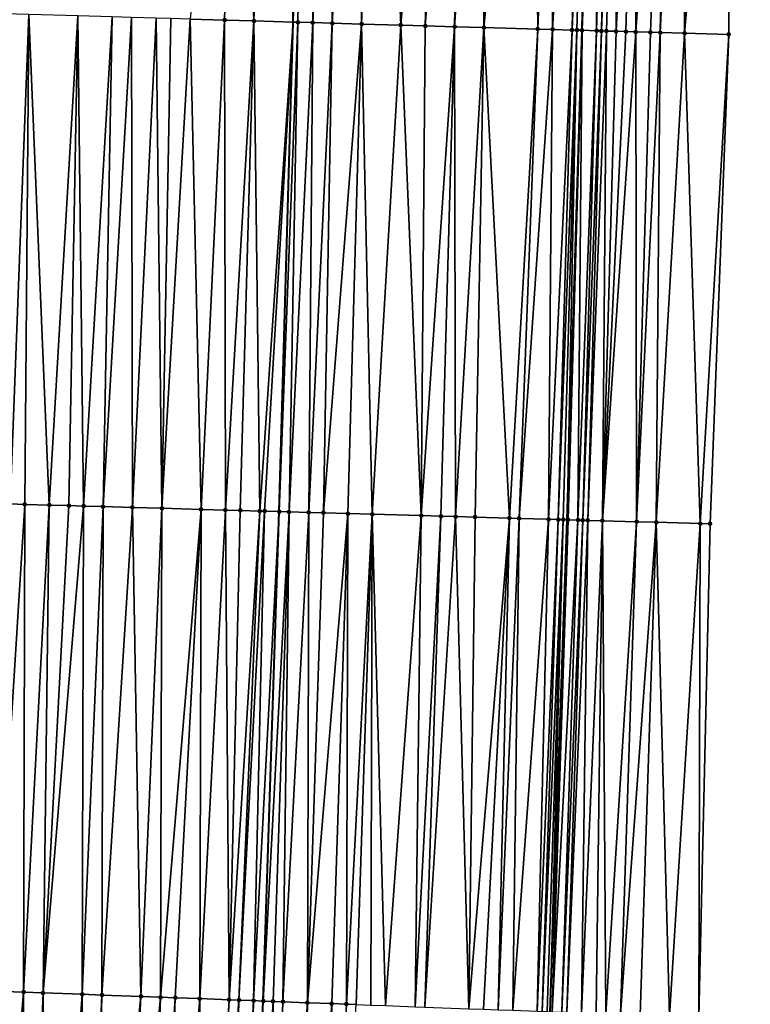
# Model space of a CAD drawing. Header units: feet. Extents: x 2004186 to 2014793, y 836912 to 864902.
# Tile 284 of 656: x 2010736 to 2010766, y 845721 to 845761. Entities that reach past the tile are written whole.
import ezdxf

# ---------------------------------------------------------------- set-up
doc = ezdxf.new("R2010")
doc.units = ezdxf.units.FT
doc.header["$LTSCALE"] = 100
doc.header["$MEASUREMENT"] = 0
for name, color, linetype, lineweight in [('EP_Travel Lane', 5, 'Continuous', 40), ('GPL_Skip Line', 2, 'Continuous', 40), ('Road Shots', 4, 'Continuous', 200), ('Road X-Section', 30, 'Continuous', 13)]:
    doc.layers.add(name, color=color, linetype=linetype, lineweight=lineweight)
doc.layers.add('I-77 SB_MM21-27-Surface-Border', color=7, linetype='Continuous')
doc.layers.add('I-77 SB_MM21-27-Surface-TIN', color=7, linetype='Continuous')

msp = doc.modelspace()

# ---------------------------------------------------------------- linework, layer by layer
at = {"layer": 'EP_Travel Lane'}
msp.add_polyline3d([(2010744.358127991, 845480.7147733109, 423.5769885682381), (2010745.534212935, 845500.6996814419, 423.7606588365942), (2010746.68088083, 845520.6651301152, 423.9609386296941), (2010747.827557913, 845540.6307387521, 424.1726694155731), (2010748.983294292, 845560.5891102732, 424.3595046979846), (2010750.164753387, 845580.5422866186, 424.5882409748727), (2010751.363814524, 845600.5052830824, 424.8035812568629), (2010752.562837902, 845620.4676509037, 425.0224859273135), (2010753.709640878, 845640.5033577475, 425.1783189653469), (2010754.722310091, 845660.5657104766, 425.3402618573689), (2010755.649541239, 845680.5428112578, 425.5215840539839), (2010756.576771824, 845700.5198999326, 425.7281346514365), (2010757.434099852, 845720.5965337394, 425.9236886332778), (2010758.13467243, 845740.6864357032, 426.1131730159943), (2010758.747494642, 845760.674583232, 426.3211056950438), (2010759.360322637, 845780.6629193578, 426.544845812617), (2010759.911873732, 845800.7087032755, 426.7726035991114)], dxfattribs=at)
at = {"layer": 'GPL_Skip Line'}
msp.add_polyline3d([(2010732.852232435, 845481.396925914, 423.5040927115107), (2010734.017537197, 845501.3618563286, 423.6647231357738), (2010735.164224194, 845521.3276375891, 423.8484890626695), (2010736.310906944, 845541.2933448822, 424.0395058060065), (2010737.463169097, 845561.258842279, 424.2188032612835), (2010738.630336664, 845581.2239234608, 424.3866015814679), (2010739.80705114, 845601.1882543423, 424.5852676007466), (2010740.983757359, 845621.1524451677, 424.7620934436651), (2010742.103476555, 845641.120317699, 424.8990531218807), (2010743.087668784, 845661.0947702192, 425.0539284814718), (2010743.992066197, 845681.0730418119, 425.2166403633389), (2010744.896473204, 845701.0515253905, 425.3865941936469), (2010745.72108243, 845721.0324657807, 425.5488618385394), (2010746.375056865, 845741.020784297, 425.6966812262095), (2010746.93770982, 845761.0113334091, 425.8838661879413), (2010747.500364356, 845781.0019387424, 426.0945709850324), (2010748.017806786, 845800.9926561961, 426.3360864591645)], dxfattribs=at)
at = {"layer": 'I-77 SB_MM21-27-Surface-Border', "color": 3, "linetype": 'ByBlock', "lineweight": -2}
msp.add_polyline3d([(2010765.612790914, 845800.5724275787, 426.9969310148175), (2010764.693339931, 845780.510360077, 426.7571607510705), (2010764.730475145, 845760.5038426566, 426.556564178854), (2010763.967943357, 845740.5204124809, 426.3410789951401), (2010763.508761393, 845720.3702733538, 426.1403192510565), (2010763.077637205, 845700.223697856, 425.955961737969), (2010762.373039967, 845680.2364874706, 425.7596048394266), (2010761.668444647, 845660.2493194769, 425.5753225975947), (2010760.07808279, 845640.1645241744, 425.3755908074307), (2010759.750963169, 845620.0424899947, 425.1898245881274), (2010758.574292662, 845600.0789050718, 424.9711775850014), (2010757.197918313, 845580.1262338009, 424.7587169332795), (2010756.031774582, 845560.178611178, 424.5187878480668), (2010754.281156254, 845540.2588665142, 424.3115511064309), (2010752.9348203, 845520.3049360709, 424.06692475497), (2010751.388839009, 845500.362919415, 423.8273074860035), (2010750.221738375, 845480.3672347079, 423.6017408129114)], dxfattribs=at)
at = {"layer": 'I-77 SB_MM21-27-Surface-TIN', "color": 128, "linetype": 'ByBlock', "lineweight": -2}
for points in [[(2010744.701510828, 845781.0820684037, 425.9776053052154), (2010742.7394152, 845761.1310188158, 425.7311318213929), (2010744.13884737, 845761.0911460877, 425.7797905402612)], [(2010744.701510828, 845781.0820684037, 425.9776053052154), (2010744.13884737, 845761.0911460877, 425.7797905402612), (2010745.338358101, 845761.0568785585, 425.8306371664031)], [(2010746.100935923, 845781.0419442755, 426.0412174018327), (2010744.701510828, 845781.0820684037, 425.9776053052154), (2010745.338358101, 845761.0568785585, 425.8306371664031)], [(2010746.100935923, 845781.0419442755, 426.0412174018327), (2010745.338358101, 845761.0568785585, 425.8306371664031), (2010746.93770982, 845761.0113334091, 425.8838661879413)], [(2010746.100935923, 845781.0419442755, 426.0412174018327), (2010746.93770982, 845761.0113334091, 425.8838661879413), (2010747.500364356, 845781.0019387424, 426.0945709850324)], [(2010747.137628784, 845761.0056402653, 425.890519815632), (2010747.500364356, 845781.0019387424, 426.0945709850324), (2010746.93770982, 845761.0113334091, 425.8838661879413)], [(2010747.737385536, 845760.9885557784, 425.9109890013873), (2010747.500364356, 845781.0019387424, 426.0945709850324), (2010747.137628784, 845761.0056402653, 425.890519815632)], [(2010748.699874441, 845780.9676482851, 426.1403026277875), (2010747.500364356, 845781.0019387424, 426.0945709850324), (2010747.737385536, 845760.9885557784, 425.9109890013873)], [(2010748.699874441, 845780.9676482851, 426.1403026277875), (2010747.737385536, 845760.9885557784, 425.9109890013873), (2010748.537059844, 845760.9657280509, 425.9431482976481)], [(2010749.699466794, 845780.9390947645, 426.176521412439), (2010748.699874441, 845780.9676482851, 426.1403026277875), (2010748.537059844, 845760.9657280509, 425.9431482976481)], [(2010749.699466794, 845780.9390947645, 426.176521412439), (2010748.537059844, 845760.9657280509, 425.9431482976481), (2010749.73657291, 845760.931543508, 425.9856518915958)], [(2010750.499141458, 845780.9162797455, 426.2030919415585), (2010749.699466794, 845780.9390947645, 426.176521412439), (2010749.73657291, 845760.931543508, 425.9856518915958)], [(2010750.499141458, 845780.9162797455, 426.2030919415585), (2010749.73657291, 845760.931543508, 425.9856518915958), (2010751.335920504, 845760.885851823, 426.0536129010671)], [(2010751.898566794, 845780.8761641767, 426.2659636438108), (2010750.499141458, 845780.9162797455, 426.2030919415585), (2010751.335920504, 845760.885851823, 426.0536129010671)], [(2010752.898158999, 845780.847605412, 426.30263604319), (2010751.898566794, 845780.8761641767, 426.2659636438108), (2010751.335920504, 845760.885851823, 426.0536129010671)], [(2010752.898158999, 845780.847605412, 426.30263604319), (2010751.335920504, 845760.885851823, 426.0536129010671), (2010752.335513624, 845760.8573255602, 426.0929678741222)], [(2010753.897750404, 845780.81901822, 426.3417674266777), (2010752.898158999, 845780.847605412, 426.30263604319), (2010752.335513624, 845760.8573255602, 426.0929678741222)], [(2010753.897750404, 845780.81901822, 426.3417674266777), (2010752.335513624, 845760.8573255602, 426.0929678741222), (2010753.535026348, 845760.8231288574, 426.1366939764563)], [(2010754.897342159, 845780.7904434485, 426.3798244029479), (2010753.897750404, 845780.81901822, 426.3417674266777), (2010753.535026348, 845760.8231288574, 426.1366939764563)], [(2010754.897342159, 845780.7904434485, 426.3798244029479), (2010753.535026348, 845760.8231288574, 426.1366939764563), (2010754.734539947, 845760.7889632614, 426.1772927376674)], [(2010755.697015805, 845780.7675922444, 426.4095249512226), (2010754.897342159, 845780.7904434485, 426.3798244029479), (2010754.734539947, 845760.7889632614, 426.1772927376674)], [(2010756.696608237, 845780.739041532, 426.4455008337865), (2010755.697015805, 845780.7675922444, 426.4095249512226), (2010754.734539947, 845760.7889632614, 426.1772927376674)], [(2010756.696608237, 845780.739041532, 426.4455008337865), (2010754.734539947, 845760.7889632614, 426.1772927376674), (2010756.93364481, 845760.7262054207, 426.2638799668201)], [(2010757.696200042, 845780.7104685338, 426.4834044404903), (2010756.696608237, 845780.739041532, 426.4455008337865), (2010756.93364481, 845760.7262054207, 426.2638799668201)], [(2010757.696200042, 845780.7104685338, 426.4834044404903), (2010756.93364481, 845760.7262054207, 426.2638799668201), (2010757.533401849, 845760.7091311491, 426.2833221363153)], [(2010758.695794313, 845780.6819831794, 426.5137268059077), (2010757.696200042, 845780.7104685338, 426.4834044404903), (2010757.533401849, 845760.7091311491, 426.2833221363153)], [(2010758.695794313, 845780.6819831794, 426.5137268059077), (2010757.533401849, 845760.7091311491, 426.2833221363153), (2010758.33307968, 845760.6864286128, 426.3028953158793)], [(2010759.095630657, 845780.6705405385, 426.5300509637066), (2010758.695794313, 845780.6819831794, 426.5137268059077), (2010758.33307968, 845760.6864286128, 426.3028953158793)], [(2010759.095630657, 845780.6705405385, 426.5300509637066), (2010758.33307968, 845760.6864286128, 426.3028953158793), (2010758.532998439, 845760.6807281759, 426.3102821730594)], [(2010759.095630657, 845780.6705405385, 426.5300509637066), (2010758.532998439, 845760.6807281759, 426.3102821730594), (2010758.732916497, 845760.6750027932, 426.3201769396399)], [(2010759.095630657, 845780.6705405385, 426.5300509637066), (2010758.732916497, 845760.6750027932, 426.3201769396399), (2010759.360322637, 845780.6629193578, 426.544845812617)], [(2010758.732916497, 845760.6750027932, 426.3201769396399), (2010758.747494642, 845760.674583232, 426.3211056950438), (2010759.360322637, 845780.6629193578, 426.544845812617)], [(2010759.49546504, 845780.6590282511, 426.5523995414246), (2010759.360322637, 845780.6629193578, 426.544845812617), (2010758.747494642, 845760.674583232, 426.3211056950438)], [(2010759.49546504, 845780.6590282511, 426.5523995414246), (2010758.747494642, 845760.674583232, 426.3211056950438), (2010759.332668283, 845760.6577418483, 426.3583863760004)], [(2010759.895298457, 845780.6474816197, 426.5777188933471), (2010759.49546504, 845780.6590282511, 426.5523995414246), (2010759.332668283, 845760.6577418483, 426.3583863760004)], [(2010759.895298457, 845780.6474816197, 426.5777188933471), (2010759.332668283, 845760.6577418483, 426.3583863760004), (2010759.532585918, 845760.6520014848, 426.3697872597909)], [(2010760.295133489, 845780.6359923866, 426.5980732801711), (2010759.895298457, 845780.6474816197, 426.5777188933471), (2010759.532585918, 845760.6520014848, 426.3697872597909)], [(2010760.295133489, 845780.6359923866, 426.5980732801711), (2010759.532585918, 845760.6520014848, 426.3697872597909), (2010759.732504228, 845760.6462850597, 426.3787814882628)], [(2010760.295133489, 845780.6359923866, 426.5980732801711), (2010759.732504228, 845760.6462850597, 426.3787814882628), (2010760.132342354, 845760.6349057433, 426.3913879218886)], [(2010761.09480797, 845780.6131708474, 426.625207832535), (2010760.295133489, 845780.6359923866, 426.5980732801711), (2010760.132342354, 845760.6349057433, 426.3913879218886)], [(2010761.09480797, 845780.6131708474, 426.625207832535), (2010760.132342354, 845760.6349057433, 426.3913879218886), (2010760.532181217, 845760.6235526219, 426.4013608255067)], [(2010761.09480797, 845780.6131708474, 426.625207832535), (2010760.532181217, 845760.6235526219, 426.4013608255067), (2010760.932018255, 845760.6121346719, 426.417851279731)], [(2010762.294316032, 845780.5788085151, 426.6771566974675), (2010761.09480797, 845780.6131708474, 426.625207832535), (2010760.932018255, 845760.6121346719, 426.417851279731)], [(2010762.294316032, 845780.5788085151, 426.6771566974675), (2010760.932018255, 845760.6121346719, 426.417851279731), (2010761.53177183, 845760.594937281, 426.4496712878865)], [(2010762.294316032, 845780.5788085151, 426.6771566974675), (2010761.53177183, 845760.594937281, 426.4496712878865), (2010761.931609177, 845760.5835302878, 426.4650602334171)], [(2010762.89407178, 845780.5616883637, 426.6978533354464), (2010762.294316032, 845780.5788085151, 426.6771566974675), (2010761.931609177, 845760.5835302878, 426.4650602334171)], [(2010762.89407178, 845780.5616883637, 426.6978533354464), (2010761.931609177, 845760.5835302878, 426.4650602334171), (2010762.931204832, 845760.555094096, 426.4953598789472)], [(2010763.893666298, 845780.5332117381, 426.7274206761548), (2010762.89407178, 845780.5616883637, 426.6978533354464), (2010762.931204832, 845760.555094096, 426.4953598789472)], [(2010764.693339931, 845780.510360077, 426.7571607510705), (2010763.893666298, 845780.5332117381, 426.7274206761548), (2010762.931204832, 845760.555094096, 426.4953598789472)], [(2010764.693339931, 845780.510360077, 426.7571607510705), (2010762.931204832, 845760.555094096, 426.4953598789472), (2010764.730475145, 845760.5038426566, 426.556564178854)], [(2010736.142093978, 845761.3190566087, 425.4950691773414), (2010735.142501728, 845761.3476137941, 425.4526053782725), (2010735.379498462, 845741.3333622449, 425.3130738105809)], [(2010736.142093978, 845761.3190566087, 425.4950691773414), (2010735.379498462, 845741.3333622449, 425.3130738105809), (2010735.979256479, 845741.3163227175, 425.3327362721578)], [(2010736.142093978, 845761.3190566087, 425.4950691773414), (2010735.979256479, 845741.3163227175, 425.3327362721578), (2010736.97885375, 845741.2879439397, 425.3629743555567)], [(2010738.141283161, 845761.2621086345, 425.5632680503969), (2010736.142093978, 845761.3190566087, 425.4950691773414), (2010736.97885375, 845741.2879439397, 425.3629743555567)], [(2010738.141283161, 845761.2621086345, 425.5632680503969), (2010736.97885375, 845741.2879439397, 425.3629743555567), (2010737.778531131, 845741.2652254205, 425.3890855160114)], [(2010738.141283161, 845761.2621086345, 425.5632680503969), (2010737.778531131, 845741.2652254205, 425.3890855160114), (2010738.378289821, 845741.2482097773, 425.4057877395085)], [(2010739.540714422, 845761.2222035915, 425.6151755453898), (2010738.141283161, 845761.2621086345, 425.5632680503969), (2010738.378289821, 845741.2482097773, 425.4057877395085)], [(2010739.540714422, 845761.2222035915, 425.6151755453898), (2010738.378289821, 845741.2482097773, 425.4057877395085), (2010739.17796594, 845741.2254464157, 425.4374567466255)], [(2010740.340389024, 845761.1993863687, 425.6462787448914), (2010739.540714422, 845761.2222035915, 425.6151755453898), (2010739.17796594, 845741.2254464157, 425.4374567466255)], [(2010740.340389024, 845761.1993863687, 425.6462787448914), (2010739.17796594, 845741.2254464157, 425.4374567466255), (2010740.377481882, 845741.1913640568, 425.4771912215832)], [(2010741.339985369, 845761.1709746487, 425.6741181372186), (2010740.340389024, 845761.1993863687, 425.6462787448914), (2010740.377481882, 845741.1913640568, 425.4771912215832)], [(2010741.339985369, 845761.1709746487, 425.6741181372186), (2010740.377481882, 845741.1913640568, 425.4771912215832), (2010741.576998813, 845741.1573168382, 425.5125703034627)], [(2010741.939741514, 845761.1538686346, 425.6967515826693), (2010741.339985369, 845761.1709746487, 425.6741181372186), (2010741.576998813, 845741.1573168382, 425.5125703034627)], [(2010742.7394152, 845761.1310188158, 425.7311318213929), (2010741.939741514, 845761.1538686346, 425.6967515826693), (2010741.576998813, 845741.1573168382, 425.5125703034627)], [(2010742.7394152, 845761.1310188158, 425.7311318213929), (2010741.576998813, 845741.1573168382, 425.5125703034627), (2010743.176353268, 845741.1118688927, 425.5661444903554)], [(2010744.13884737, 845761.0911460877, 425.7797905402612), (2010742.7394152, 845761.1310188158, 425.7311318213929), (2010743.176353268, 845741.1118688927, 425.5661444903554)], [(2010744.13884737, 845761.0911460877, 425.7797905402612), (2010743.176353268, 845741.1118688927, 425.5661444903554), (2010744.17594704, 845741.0833657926, 425.6117912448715)], [(2010745.338358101, 845761.0568785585, 425.8306371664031), (2010744.13884737, 845761.0911460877, 425.7797905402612), (2010744.17594704, 845741.0833657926, 425.6117912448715)], [(2010745.338358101, 845761.0568785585, 425.8306371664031), (2010744.17594704, 845741.0833657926, 425.6117912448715), (2010744.775703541, 845741.0662724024, 425.6381295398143)], [(2010745.338358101, 845761.0568785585, 425.8306371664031), (2010744.775703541, 845741.0662724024, 425.6381295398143), (2010745.575381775, 845741.0435842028, 425.6604828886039)], [(2010745.338358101, 845761.0568785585, 425.8306371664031), (2010745.575381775, 845741.0435842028, 425.6604828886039), (2010746.93770982, 845761.0113334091, 425.8838661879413)], [(2010745.775300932, 845741.0378978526, 425.6678435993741), (2010746.93770982, 845761.0113334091, 425.8838661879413), (2010745.575381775, 845741.0435842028, 425.6604828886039)], [(2010745.775300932, 845741.0378978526, 425.6678435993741), (2010746.375056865, 845741.020784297, 425.6966812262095), (2010746.93770982, 845761.0113334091, 425.8838661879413)], [(2010747.137628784, 845761.0056402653, 425.890519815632), (2010746.93770982, 845761.0113334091, 425.8838661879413), (2010746.375056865, 845741.020784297, 425.6966812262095)], [(2010747.137628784, 845761.0056402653, 425.890519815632), (2010746.375056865, 845741.020784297, 425.6966812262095), (2010746.774895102, 845741.0094089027, 425.7117365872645)], [(2010747.737385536, 845760.9885557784, 425.9109890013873), (2010747.137628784, 845761.0056402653, 425.890519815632), (2010746.774895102, 845741.0094089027, 425.7117365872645)], [(2010747.737385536, 845760.9885557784, 425.9109890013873), (2010746.774895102, 845741.0094089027, 425.7117365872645), (2010747.574572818, 845740.9867023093, 425.7363696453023)], [(2010748.537059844, 845760.9657280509, 425.9431482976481), (2010747.737385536, 845760.9885557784, 425.9109890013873), (2010747.574572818, 845740.9867023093, 425.7363696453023)], [(2010748.537059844, 845760.9657280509, 425.9431482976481), (2010747.574572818, 845740.9867023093, 425.7363696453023), (2010748.174330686, 845740.9696574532, 425.7566925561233)], [(2010749.73657291, 845760.931543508, 425.9856518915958), (2010748.537059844, 845760.9657280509, 425.9431482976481), (2010748.174330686, 845740.9696574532, 425.7566925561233)], [(2010749.73657291, 845760.931543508, 425.9856518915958), (2010748.174330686, 845740.9696574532, 425.7566925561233), (2010749.173927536, 845740.9412637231, 425.788783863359)], [(2010749.73657291, 845760.931543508, 425.9856518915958), (2010749.173927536, 845740.9412637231, 425.788783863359), (2010750.173522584, 845740.9128059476, 425.8288130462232)], [(2010751.335920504, 845760.885851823, 426.0536129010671), (2010749.73657291, 845760.931543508, 425.9856518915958), (2010750.173522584, 845740.9128059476, 425.8288130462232)], [(2010751.335920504, 845760.885851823, 426.0536129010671), (2010750.173522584, 845740.9128059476, 425.8288130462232), (2010752.17271267, 845740.8558900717, 425.9089116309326)], [(2010752.335513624, 845760.8573255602, 426.0929678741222), (2010751.335920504, 845760.885851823, 426.0536129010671), (2010752.17271267, 845740.8558900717, 425.9089116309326)], [(2010753.535026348, 845760.8231288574, 426.1366939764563), (2010752.335513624, 845760.8573255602, 426.0929678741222), (2010752.17271267, 845740.8558900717, 425.9089116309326)], [(2010753.535026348, 845760.8231288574, 426.1366939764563), (2010752.17271267, 845740.8558900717, 425.9089116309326), (2010752.972389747, 845740.8331607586, 425.9363606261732)], [(2010753.535026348, 845760.8231288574, 426.1366939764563), (2010752.972389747, 845740.8331607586, 425.9363606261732), (2010753.572147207, 845740.816101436, 425.9584765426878)], [(2010754.734539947, 845760.7889632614, 426.1772927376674), (2010753.535026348, 845760.8231288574, 426.1366939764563), (2010753.572147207, 845740.816101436, 425.9584765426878)], [(2010754.734539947, 845760.7889632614, 426.1772927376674), (2010753.572147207, 845740.816101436, 425.9584765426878), (2010754.371824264, 845740.7933713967, 425.9860155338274)], [(2010754.734539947, 845760.7889632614, 426.1772927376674), (2010754.371824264, 845740.7933713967, 425.9860155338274), (2010755.771258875, 845740.7535853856, 426.0352551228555)], [(2010756.93364481, 845760.7262054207, 426.2638799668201), (2010754.734539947, 845760.7889632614, 426.1772927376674), (2010755.771258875, 845740.7535853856, 426.0352551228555)], [(2010756.93364481, 845760.7262054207, 426.2638799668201), (2010755.771258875, 845740.7535853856, 426.0352551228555), (2010756.171097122, 845740.7422103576, 426.0502650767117)], [(2010757.533401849, 845760.7091311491, 426.2833221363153), (2010756.93364481, 845760.7262054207, 426.2638799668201), (2010756.171097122, 845740.7422103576, 426.0502650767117)], [(2010757.533401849, 845760.7091311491, 426.2833221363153), (2010756.171097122, 845740.7422103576, 426.0502650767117), (2010757.370614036, 845740.7081625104, 426.0857220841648)], [(2010758.33307968, 845760.6864286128, 426.3028953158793), (2010757.533401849, 845760.7091311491, 426.2833221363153), (2010757.370614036, 845740.7081625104, 426.0857220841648)], [(2010758.33307968, 845760.6864286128, 426.3028953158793), (2010757.370614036, 845740.7081625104, 426.0857220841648), (2010757.770453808, 845740.6968417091, 426.0940111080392)], [(2010758.532998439, 845760.6807281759, 426.3102821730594), (2010758.33307968, 845760.6864286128, 426.3028953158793), (2010757.770453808, 845740.6968417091, 426.0940111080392)], [(2010758.532998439, 845760.6807281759, 426.3102821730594), (2010757.770453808, 845740.6968417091, 426.0940111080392), (2010757.970372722, 845740.6911467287, 426.1024414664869)], [(2010758.532998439, 845760.6807281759, 426.3102821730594), (2010757.970372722, 845740.6911467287, 426.1024414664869), (2010758.13467243, 845740.6864357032, 426.1131730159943)], [(2010758.732916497, 845760.6750027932, 426.3201769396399), (2010758.532998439, 845760.6807281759, 426.3102821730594), (2010758.13467243, 845740.6864357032, 426.1131730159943)], [(2010758.732916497, 845760.6750027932, 426.3201769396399), (2010758.13467243, 845740.6864357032, 426.1131730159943), (2010758.747494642, 845760.674583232, 426.3211056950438)], [(2010758.170290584, 845740.6854144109, 426.1154994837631), (2010758.747494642, 845760.674583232, 426.3211056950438), (2010758.13467243, 845740.6864357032, 426.1131730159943)], [(2010758.570124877, 845740.6738989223, 426.1479183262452), (2010758.747494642, 845760.674583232, 426.3211056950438), (2010758.170290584, 845740.6854144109, 426.1154994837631)], [(2010759.332668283, 845760.6577418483, 426.3583863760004), (2010758.747494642, 845760.674583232, 426.3211056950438), (2010758.570124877, 845740.6738989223, 426.1479183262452)], [(2010759.332668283, 845760.6577418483, 426.3583863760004), (2010758.570124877, 845740.6738989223, 426.1479183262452), (2010758.770042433, 845740.6681557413, 426.1623227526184)], [(2010759.532585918, 845760.6520014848, 426.3697872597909), (2010759.332668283, 845760.6577418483, 426.3583863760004), (2010758.770042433, 845740.6681557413, 426.1623227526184)], [(2010759.532585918, 845760.6520014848, 426.3697872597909), (2010758.770042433, 845740.6681557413, 426.1623227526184), (2010758.969960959, 845740.6624470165, 426.1724566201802)], [(2010759.732504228, 845760.6462850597, 426.3787814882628), (2010759.532585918, 845760.6520014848, 426.3697872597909), (2010758.969960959, 845740.6624470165, 426.1724566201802)], [(2010759.732504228, 845760.6462850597, 426.3787814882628), (2010758.969960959, 845740.6624470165, 426.1724566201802), (2010759.56971961, 845740.6454299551, 426.1893346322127)], [(2010760.132342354, 845760.6349057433, 426.3913879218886), (2010759.732504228, 845760.6462850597, 426.3787814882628), (2010759.56971961, 845740.6454299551, 426.1893346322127)], [(2010760.532181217, 845760.6235526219, 426.4013608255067), (2010760.132342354, 845760.6349057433, 426.3913879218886), (2010759.56971961, 845740.6454299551, 426.1893346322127)], [(2010760.932018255, 845760.6121346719, 426.417851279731), (2010760.532181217, 845760.6235526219, 426.4013608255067), (2010759.56971961, 845740.6454299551, 426.1893346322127)], [(2010760.932018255, 845760.6121346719, 426.417851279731), (2010759.56971961, 845740.6454299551, 426.1893346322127), (2010760.96915366, 845740.605624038, 426.2410414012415)], [(2010761.53177183, 845760.594937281, 426.4496712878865), (2010760.932018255, 845760.6121346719, 426.417851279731), (2010760.96915366, 845740.605624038, 426.2410414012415)], [(2010761.931609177, 845760.5835302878, 426.4650602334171), (2010761.53177183, 845760.594937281, 426.4496712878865), (2010760.96915366, 845740.605624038, 426.2410414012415)], [(2010761.931609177, 845760.5835302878, 426.4650602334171), (2010760.96915366, 845740.605624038, 426.2410414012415), (2010761.768831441, 845740.58291971, 426.2653937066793)], [(2010762.931204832, 845760.555094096, 426.4953598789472), (2010761.931609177, 845760.5835302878, 426.4650602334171), (2010761.768831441, 845740.58291971, 426.2653937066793)], [(2010762.931204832, 845760.555094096, 426.4953598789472), (2010761.768831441, 845740.58291971, 426.2653937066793), (2010763.568104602, 845740.531769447, 426.3283076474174)], [(2010764.730475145, 845760.5038426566, 426.556564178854), (2010762.931204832, 845760.555094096, 426.4953598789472), (2010763.568104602, 845740.531769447, 426.3283076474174)], [(2010764.730475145, 845760.5038426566, 426.556564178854), (2010763.568104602, 845740.531769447, 426.3283076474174), (2010763.967943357, 845740.5204124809, 426.3410789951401)], [(2010735.979256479, 845741.3163227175, 425.3327362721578), (2010735.379498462, 845741.3333622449, 425.3130738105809), (2010734.728687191, 845721.4414324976, 425.2155480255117)], [(2010735.979256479, 845741.3163227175, 425.3327362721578), (2010734.728687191, 845721.4414324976, 425.2155480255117), (2010735.927858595, 845721.396845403, 425.2484202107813)], [(2010736.97885375, 845741.2879439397, 425.3629743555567), (2010735.979256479, 845741.3163227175, 425.3327362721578), (2010735.927858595, 845721.396845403, 425.2484202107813)], [(2010736.97885375, 845741.2879439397, 425.3629743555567), (2010735.927858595, 845721.396845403, 425.2484202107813), (2010736.7273059, 845721.3671125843, 425.2713630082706)], [(2010737.778531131, 845741.2652254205, 425.3890855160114), (2010736.97885375, 845741.2879439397, 425.3629743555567), (2010736.7273059, 845721.3671125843, 425.2713630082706)], [(2010738.378289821, 845741.2482097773, 425.4057877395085), (2010737.778531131, 845741.2652254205, 425.3890855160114), (2010736.7273059, 845721.3671125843, 425.2713630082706)], [(2010738.378289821, 845741.2482097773, 425.4057877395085), (2010736.7273059, 845721.3671125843, 425.2713630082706), (2010738.326199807, 845721.3076279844, 425.3196584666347)], [(2010739.17796594, 845741.2254464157, 425.4374567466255), (2010738.378289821, 845741.2482097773, 425.4057877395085), (2010738.326199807, 845721.3076279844, 425.3196584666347)], [(2010739.17796594, 845741.2254464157, 425.4374567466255), (2010738.326199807, 845721.3076279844, 425.3196584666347), (2010739.125645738, 845721.2778580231, 425.3473215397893)], [(2010740.377481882, 845741.1913640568, 425.4771912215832), (2010739.17796594, 845741.2254464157, 425.4374567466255), (2010739.125645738, 845721.2778580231, 425.3473215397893)], [(2010740.377481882, 845741.1913640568, 425.4771912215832), (2010739.125645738, 845721.2778580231, 425.3473215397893), (2010740.724541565, 845721.2184253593, 425.3890166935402)], [(2010741.576998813, 845741.1573168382, 425.5125703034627), (2010740.377481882, 845741.1913640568, 425.4771912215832), (2010740.724541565, 845721.2184253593, 425.3890166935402)], [(2010741.576998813, 845741.1573168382, 425.5125703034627), (2010740.724541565, 845721.2184253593, 425.3890166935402), (2010741.523989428, 845721.1887076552, 425.4100386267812)], [(2010743.176353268, 845741.1118688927, 425.5661444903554), (2010741.576998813, 845741.1573168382, 425.5125703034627), (2010741.523989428, 845721.1887076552, 425.4100386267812)], [(2010743.176353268, 845741.1118688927, 425.5661444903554), (2010741.523989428, 845721.1887076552, 425.4100386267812), (2010742.123575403, 845721.1664214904, 425.4255365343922)], [(2010743.176353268, 845741.1118688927, 425.5661444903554), (2010742.123575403, 845721.1664214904, 425.4255365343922), (2010743.122882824, 845721.1292092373, 425.4600901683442)], [(2010744.17594704, 845741.0833657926, 425.6117912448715), (2010743.176353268, 845741.1118688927, 425.5661444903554), (2010743.122882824, 845721.1292092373, 425.4600901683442)], [(2010744.17594704, 845741.0833657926, 425.6117912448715), (2010743.122882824, 845721.1292092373, 425.4600901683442), (2010744.32205074, 845721.0845277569, 425.5049574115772)], [(2010744.775703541, 845741.0662724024, 425.6381295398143), (2010744.17594704, 845741.0833657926, 425.6117912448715), (2010744.32205074, 845721.0845277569, 425.5049574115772)], [(2010745.575381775, 845741.0435842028, 425.6604828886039), (2010744.775703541, 845741.0662724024, 425.6381295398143), (2010744.32205074, 845721.0845277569, 425.5049574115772)], [(2010745.575381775, 845741.0435842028, 425.6604828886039), (2010744.32205074, 845721.0845277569, 425.5049574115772), (2010744.721773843, 845721.0696464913, 425.5183168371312)], [(2010745.775300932, 845741.0378978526, 425.6678435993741), (2010745.575381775, 845741.0435842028, 425.6604828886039), (2010744.721773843, 845721.0696464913, 425.5183168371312)], [(2010745.775300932, 845741.0378978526, 425.6678435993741), (2010744.721773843, 845721.0696464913, 425.5183168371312), (2010745.321359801, 845721.0473598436, 425.5338760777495)], [(2010745.775300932, 845741.0378978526, 425.6678435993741), (2010745.321359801, 845721.0473598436, 425.5338760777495), (2010746.375056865, 845741.020784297, 425.6966812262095)], [(2010745.321359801, 845721.0473598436, 425.5338760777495), (2010745.72108243, 845721.0324657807, 425.5488618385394), (2010746.375056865, 845741.020784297, 425.6966812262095)], [(2010746.774895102, 845741.0094089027, 425.7117365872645), (2010746.375056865, 845741.020784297, 425.6966812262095), (2010745.72108243, 845721.0324657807, 425.5488618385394)], [(2010746.774895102, 845741.0094089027, 425.7117365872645), (2010745.72108243, 845721.0324657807, 425.5488618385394), (2010746.120808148, 845721.017655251, 425.553231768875)], [(2010746.774895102, 845741.0094089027, 425.7117365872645), (2010746.120808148, 845721.017655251, 425.553231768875), (2010746.520532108, 845721.0027971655, 425.5636453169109)], [(2010747.574572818, 845740.9867023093, 425.7363696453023), (2010746.774895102, 845741.0094089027, 425.7117365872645), (2010746.520532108, 845721.0027971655, 425.5636453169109)], [(2010747.574572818, 845740.9867023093, 425.7363696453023), (2010746.520532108, 845721.0027971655, 425.5636453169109), (2010747.519840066, 845720.9655994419, 425.5963524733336)], [(2010748.174330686, 845740.9696574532, 425.7566925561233), (2010747.574572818, 845740.9867023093, 425.7363696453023), (2010747.519840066, 845720.9655994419, 425.5963524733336)], [(2010749.173927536, 845740.9412637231, 425.788783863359), (2010748.174330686, 845740.9696574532, 425.7566925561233), (2010747.519840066, 845720.9655994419, 425.5963524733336)], [(2010749.173927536, 845740.9412637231, 425.788783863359), (2010747.519840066, 845720.9655994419, 425.5963524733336), (2010748.519147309, 845720.9283823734, 425.6315180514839)], [(2010749.173927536, 845740.9412637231, 425.788783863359), (2010748.519147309, 845720.9283823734, 425.6315180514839), (2010749.118732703, 845720.9060804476, 425.6490189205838)], [(2010750.173522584, 845740.9128059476, 425.8288130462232), (2010749.173927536, 845740.9412637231, 425.788783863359), (2010749.118732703, 845720.9060804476, 425.6490189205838)], [(2010750.173522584, 845740.9128059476, 425.8288130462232), (2010749.118732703, 845720.9060804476, 425.6490189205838), (2010749.518454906, 845720.8911748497, 425.6654706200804)], [(2010750.173522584, 845740.9128059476, 425.8288130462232), (2010749.518454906, 845720.8911748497, 425.6654706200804), (2010750.118037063, 845720.8687854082, 425.6940934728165)], [(2010750.173522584, 845740.9128059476, 425.8288130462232), (2010750.118037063, 845720.8687854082, 425.6940934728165), (2010750.717621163, 845720.846448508, 425.716039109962)], [(2010752.17271267, 845740.8558900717, 425.9089116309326), (2010750.173522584, 845740.9128059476, 425.8288130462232), (2010750.717621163, 845720.846448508, 425.716039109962)], [(2010752.17271267, 845740.8558900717, 425.9089116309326), (2010750.717621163, 845720.846448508, 425.716039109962), (2010751.916791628, 845720.8018359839, 425.7521430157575)], [(2010752.972389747, 845740.8331607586, 425.9363606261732), (2010752.17271267, 845740.8558900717, 425.9089116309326), (2010751.916791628, 845720.8018359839, 425.7521430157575)], [(2010752.972389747, 845740.8331607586, 425.9363606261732), (2010751.916791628, 845720.8018359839, 425.7521430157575), (2010752.31651438, 845720.7869452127, 425.7667104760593)], [(2010753.572147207, 845740.816101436, 425.9584765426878), (2010752.972389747, 845740.8331607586, 425.9363606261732), (2010752.31651438, 845720.7869452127, 425.7667104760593)], [(2010753.572147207, 845740.816101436, 425.9584765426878), (2010752.31651438, 845720.7869452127, 425.7667104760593), (2010754.115269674, 845720.7200155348, 425.8222505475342)], [(2010754.371824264, 845740.7933713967, 425.9860155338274), (2010753.572147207, 845740.816101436, 425.9584765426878), (2010754.115269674, 845720.7200155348, 425.8222505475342)], [(2010755.771258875, 845740.7535853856, 426.0352551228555), (2010754.371824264, 845740.7933713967, 425.9860155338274), (2010754.115269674, 845720.7200155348, 425.8222505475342)], [(2010755.771258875, 845740.7535853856, 426.0352551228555), (2010754.115269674, 845720.7200155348, 425.8222505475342), (2010754.714853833, 845720.6976802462, 425.8439913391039)], [(2010755.771258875, 845740.7535853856, 426.0352551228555), (2010754.714853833, 845720.6976802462, 425.8439913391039), (2010755.314439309, 845720.6753805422, 425.8612098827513)], [(2010756.171097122, 845740.7422103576, 426.0502650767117), (2010755.771258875, 845740.7535853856, 426.0352551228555), (2010755.314439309, 845720.6753805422, 425.8612098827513)], [(2010756.171097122, 845740.7422103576, 426.0502650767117), (2010755.314439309, 845720.6753805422, 425.8612098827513), (2010755.914023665, 845720.6530505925, 425.8822721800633)], [(2010757.370614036, 845740.7081625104, 426.0857220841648), (2010756.171097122, 845740.7422103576, 426.0502650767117), (2010755.914023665, 845720.6530505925, 425.8822721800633)], [(2010757.370614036, 845740.7081625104, 426.0857220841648), (2010755.914023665, 845720.6530505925, 425.8822721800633), (2010756.913332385, 845720.615873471, 425.9123610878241)], [(2010757.770453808, 845740.6968417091, 426.0940111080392), (2010757.370614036, 845740.7081625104, 426.0857220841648), (2010756.913332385, 845720.615873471, 425.9123610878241)], [(2010757.770453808, 845740.6968417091, 426.0940111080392), (2010756.913332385, 845720.615873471, 425.9123610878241), (2010757.113195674, 845720.608479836, 425.9130680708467)], [(2010757.970372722, 845740.6911467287, 426.1024414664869), (2010757.770453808, 845740.6968417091, 426.0940111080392), (2010757.113195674, 845720.608479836, 425.9130680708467)], [(2010757.970372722, 845740.6911467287, 426.1024414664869), (2010757.113195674, 845720.608479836, 425.9130680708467), (2010757.313058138, 845720.6010638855, 425.9166110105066)], [(2010757.970372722, 845740.6911467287, 426.1024414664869), (2010757.313058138, 845720.6010638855, 425.9166110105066), (2010757.434099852, 845720.5965337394, 425.9236886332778)], [(2010757.970372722, 845740.6911467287, 426.1024414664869), (2010757.434099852, 845720.5965337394, 425.9236886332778), (2010758.13467243, 845740.6864357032, 426.1131730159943)], [(2010757.512918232, 845720.5935838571, 425.9282973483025), (2010758.13467243, 845740.6864357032, 426.1131730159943), (2010757.434099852, 845720.5965337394, 425.9236886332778)], [(2010758.170290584, 845740.6854144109, 426.1154994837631), (2010758.13467243, 845740.6864357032, 426.1131730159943), (2010757.512918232, 845720.5935838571, 425.9282973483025)], [(2010758.570124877, 845740.6738989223, 426.1479183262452), (2010758.170290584, 845740.6854144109, 426.1154994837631), (2010757.512918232, 845720.5935838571, 425.9282973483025)], [(2010758.570124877, 845740.6738989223, 426.1479183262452), (2010757.512918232, 845720.5935838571, 425.9282973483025), (2010757.912634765, 845720.5785248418, 425.9642461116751)], [(2010758.770042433, 845740.6681557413, 426.1623227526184), (2010758.570124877, 845740.6738989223, 426.1479183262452), (2010757.912634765, 845720.5785248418, 425.9642461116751)], [(2010758.770042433, 845740.6681557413, 426.1623227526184), (2010757.912634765, 845720.5785248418, 425.9642461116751), (2010758.112494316, 845720.5710300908, 425.9778034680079)], [(2010758.969960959, 845740.6624470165, 426.1724566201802), (2010758.770042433, 845740.6681557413, 426.1623227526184), (2010758.112494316, 845720.5710300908, 425.9778034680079)], [(2010758.969960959, 845740.6624470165, 426.1724566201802), (2010758.112494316, 845720.5710300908, 425.9778034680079), (2010758.712079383, 845720.548719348, 425.9964248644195)], [(2010759.56971961, 845740.6454299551, 426.1893346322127), (2010758.969960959, 845740.6624470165, 426.1724566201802), (2010758.712079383, 845720.548719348, 425.9964248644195)], [(2010759.56971961, 845740.6454299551, 426.1893346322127), (2010758.712079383, 845720.548719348, 425.9964248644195), (2010759.311668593, 845720.5265206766, 426.000803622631)], [(2010759.56971961, 845740.6454299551, 426.1893346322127), (2010759.311668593, 845720.5265206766, 426.000803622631), (2010759.711392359, 845720.5116573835, 426.0118790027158)], [(2010760.96915366, 845740.605624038, 426.2410414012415), (2010759.56971961, 845740.6454299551, 426.1893346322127), (2010759.711392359, 845720.5116573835, 426.0118790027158)], [(2010760.96915366, 845740.605624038, 426.2410414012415), (2010759.711392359, 845720.5116573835, 426.0118790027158), (2010760.310975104, 845720.4892838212, 426.0384838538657)], [(2010761.768831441, 845740.58291971, 426.2653937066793), (2010760.96915366, 845740.605624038, 426.2410414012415), (2010760.310975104, 845720.4892838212, 426.0384838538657)], [(2010761.768831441, 845740.58291971, 426.2653937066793), (2010760.310975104, 845720.4892838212, 426.0384838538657), (2010761.11042221, 845720.4595456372, 426.0621084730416)], [(2010761.768831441, 845740.58291971, 426.2653937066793), (2010761.11042221, 845720.4595456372, 426.0621084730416), (2010762.309592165, 845720.4149193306, 426.0999639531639)], [(2010763.568104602, 845740.531769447, 426.3283076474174), (2010761.768831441, 845740.58291971, 426.2653937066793), (2010762.309592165, 845720.4149193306, 426.0999639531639)], [(2010763.568104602, 845740.531769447, 426.3283076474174), (2010762.309592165, 845720.4149193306, 426.0999639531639), (2010763.508761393, 845720.3702733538, 426.1403192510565)], [(2010763.967943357, 845740.5204124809, 426.3410789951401), (2010763.568104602, 845740.531769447, 426.3283076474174), (2010763.508761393, 845720.3702733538, 426.1403192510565)], [(2010735.927858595, 845721.396845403, 425.2484202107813), (2010734.728687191, 845721.4414324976, 425.2155480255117), (2010734.307426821, 845701.5332955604, 425.0992511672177)], [(2010735.927858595, 845721.396845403, 425.2484202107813), (2010734.307426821, 845701.5332955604, 425.0992511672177), (2010735.905774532, 845701.4605995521, 425.1397591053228)], [(2010736.7273059, 845721.3671125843, 425.2713630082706), (2010735.927858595, 845721.396845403, 425.2484202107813), (2010735.905774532, 845701.4605995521, 425.1397591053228)], [(2010736.7273059, 845721.3671125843, 425.2713630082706), (2010735.905774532, 845701.4605995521, 425.1397591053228), (2010736.904742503, 845701.4151789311, 425.163360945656)], [(2010738.326199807, 845721.3076279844, 425.3196584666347), (2010736.7273059, 845721.3671125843, 425.2713630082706), (2010736.904742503, 845701.4151789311, 425.163360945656)], [(2010738.326199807, 845721.3076279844, 425.3196584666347), (2010736.904742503, 845701.4151789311, 425.163360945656), (2010738.303294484, 845701.3515198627, 425.2047762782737)], [(2010739.125645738, 845721.2778580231, 425.3473215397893), (2010738.326199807, 845721.3076279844, 425.3196584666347), (2010738.303294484, 845701.3515198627, 425.2047762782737)], [(2010739.125645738, 845721.2778580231, 425.3473215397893), (2010738.303294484, 845701.3515198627, 425.2047762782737), (2010738.702880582, 845701.3333275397, 425.2170884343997)], [(2010740.724541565, 845721.2184253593, 425.3890166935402), (2010739.125645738, 845721.2778580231, 425.3473215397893), (2010738.702880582, 845701.3333275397, 425.2170884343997)], [(2010740.724541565, 845721.2184253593, 425.3890166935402), (2010738.702880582, 845701.3333275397, 425.2170884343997), (2010739.701848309, 845701.2879015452, 425.2413311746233)], [(2010741.523989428, 845721.1887076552, 425.4100386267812), (2010740.724541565, 845721.2184253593, 425.3890166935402), (2010739.701848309, 845701.2879015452, 425.2413311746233)], [(2010741.523989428, 845721.1887076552, 425.4100386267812), (2010739.701848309, 845701.2879015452, 425.2413311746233), (2010740.90061059, 845701.2334126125, 425.2677673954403)], [(2010742.123575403, 845721.1664214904, 425.4255365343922), (2010741.523989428, 845721.1887076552, 425.4100386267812), (2010740.90061059, 845701.2334126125, 425.2677673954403)], [(2010742.123575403, 845721.1664214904, 425.4255365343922), (2010740.90061059, 845701.2334126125, 425.2677673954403), (2010741.499990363, 845701.2061379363, 425.2845886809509)], [(2010743.122882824, 845721.1292092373, 425.4600901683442), (2010742.123575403, 845721.1664214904, 425.4255365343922), (2010741.499990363, 845701.2061379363, 425.2845886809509)], [(2010743.122882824, 845721.1292092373, 425.4600901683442), (2010741.499990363, 845701.2061379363, 425.2845886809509), (2010743.09833556, 845701.1333863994, 425.3317196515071)], [(2010744.32205074, 845721.0845277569, 425.5049574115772), (2010743.122882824, 845721.1292092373, 425.4600901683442), (2010743.09833556, 845701.1333863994, 425.3317196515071)], [(2010744.32205074, 845721.0845277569, 425.5049574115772), (2010743.09833556, 845701.1333863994, 425.3317196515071), (2010743.298128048, 845701.1242778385, 425.3393546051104)], [(2010744.721773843, 845721.0696464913, 425.5183168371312), (2010744.32205074, 845721.0845277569, 425.5049574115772), (2010743.298128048, 845701.1242778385, 425.3393546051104)], [(2010744.721773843, 845721.0696464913, 425.5183168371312), (2010743.298128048, 845701.1242778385, 425.3393546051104), (2010744.297095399, 845701.0788435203, 425.364590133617)], [(2010745.321359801, 845721.0473598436, 425.5338760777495), (2010744.721773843, 845721.0696464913, 425.5183168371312), (2010744.297095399, 845701.0788435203, 425.364590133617)], [(2010745.321359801, 845721.0473598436, 425.5338760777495), (2010744.297095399, 845701.0788435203, 425.364590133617), (2010744.896473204, 845701.0515253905, 425.3865941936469)], [(2010745.321359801, 845721.0473598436, 425.5338760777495), (2010744.896473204, 845701.0515253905, 425.3865941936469), (2010745.72108243, 845721.0324657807, 425.5488618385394)], [(2010746.120808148, 845721.017655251, 425.553231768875), (2010745.72108243, 845721.0324657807, 425.5488618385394), (2010744.896473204, 845701.0515253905, 425.3865941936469)], [(2010746.120808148, 845721.017655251, 425.553231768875), (2010744.896473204, 845701.0515253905, 425.3865941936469), (2010745.895439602, 845701.0060700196, 425.4143407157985)], [(2010746.520532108, 845721.0027971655, 425.5636453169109), (2010746.120808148, 845721.017655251, 425.553231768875), (2010745.895439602, 845701.0060700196, 425.4143407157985)], [(2010747.519840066, 845720.9655994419, 425.5963524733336), (2010746.520532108, 845721.0027971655, 425.5636453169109), (2010745.895439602, 845701.0060700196, 425.4143407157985)], [(2010747.519840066, 845720.9655994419, 425.5963524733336), (2010745.895439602, 845701.0060700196, 425.4143407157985), (2010747.094197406, 845700.9514821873, 425.4525728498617)], [(2010748.519147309, 845720.9283823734, 425.6315180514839), (2010747.519840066, 845720.9655994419, 425.5963524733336), (2010747.094197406, 845700.9514821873, 425.4525728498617)], [(2010748.519147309, 845720.9283823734, 425.6315180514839), (2010747.094197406, 845700.9514821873, 425.4525728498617), (2010748.09316307, 845700.9060106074, 425.4822526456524)], [(2010749.118732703, 845720.9060804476, 425.6490189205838), (2010748.519147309, 845720.9283823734, 425.6315180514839), (2010748.09316307, 845700.9060106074, 425.4822526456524)], [(2010749.518454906, 845720.8911748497, 425.6654706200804), (2010749.118732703, 845720.9060804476, 425.6490189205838), (2010748.09316307, 845700.9060106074, 425.4822526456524)]]:
    msp.add_3dface(points, dxfattribs=at)
at = {"layer": 'Road Shots', "lineweight": 100}
for p in [(2010744.13884737, 845761.0911460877, 425.7797905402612), (2010745.338358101, 845761.0568785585, 425.8306371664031), (2010747.137628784, 845761.0056402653, 425.890519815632), (2010747.737385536, 845760.9885557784, 425.9109890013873), (2010748.537059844, 845760.9657280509, 425.9431482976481), (2010749.73657291, 845760.931543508, 425.9856518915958), (2010751.335920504, 845760.885851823, 426.0536129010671), (2010752.335513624, 845760.8573255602, 426.0929678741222), (2010753.535026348, 845760.8231288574, 426.1366939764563), (2010754.734539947, 845760.7889632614, 426.1772927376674), (2010756.93364481, 845760.7262054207, 426.2638799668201), (2010757.533401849, 845760.7091311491, 426.2833221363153), (2010758.33307968, 845760.6864286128, 426.3028953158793), (2010758.532998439, 845760.6807281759, 426.3102821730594), (2010758.732916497, 845760.6750027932, 426.3201769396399), (2010759.332668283, 845760.6577418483, 426.3583863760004), (2010759.532585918, 845760.6520014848, 426.3697872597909), (2010759.732504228, 845760.6462850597, 426.3787814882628), (2010760.132342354, 845760.6349057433, 426.3913879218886), (2010760.532181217, 845760.6235526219, 426.4013608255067), (2010760.932018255, 845760.6121346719, 426.417851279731), (2010761.53177183, 845760.594937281, 426.4496712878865), (2010761.931609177, 845760.5835302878, 426.4650602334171), (2010762.931204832, 845760.555094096, 426.4953598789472), (2010764.730475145, 845760.5038426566, 426.556564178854), (2010735.979256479, 845741.3163227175, 425.3327362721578), (2010736.97885375, 845741.2879439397, 425.3629743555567), (2010737.778531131, 845741.2652254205, 425.3890855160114), (2010738.378289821, 845741.2482097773, 425.4057877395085), (2010739.17796594, 845741.2254464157, 425.4374567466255), (2010740.377481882, 845741.1913640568, 425.4771912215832), (2010741.576998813, 845741.1573168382, 425.5125703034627), (2010743.176353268, 845741.1118688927, 425.5661444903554), (2010744.17594704, 845741.0833657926, 425.6117912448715), (2010744.775703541, 845741.0662724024, 425.6381295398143), (2010745.575381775, 845741.0435842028, 425.6604828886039), (2010745.775300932, 845741.0378978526, 425.6678435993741), (2010746.375056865, 845741.020784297, 425.6966812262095), (2010746.774895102, 845741.0094089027, 425.7117365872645), (2010747.574572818, 845740.9867023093, 425.7363696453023), (2010748.174330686, 845740.9696574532, 425.7566925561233), (2010749.173927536, 845740.9412637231, 425.788783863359), (2010750.173522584, 845740.9128059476, 425.8288130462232), (2010752.17271267, 845740.8558900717, 425.9089116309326), (2010752.972389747, 845740.8331607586, 425.9363606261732), (2010753.572147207, 845740.816101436, 425.9584765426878), (2010754.371824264, 845740.7933713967, 425.9860155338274), (2010755.771258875, 845740.7535853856, 426.0352551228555), (2010756.171097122, 845740.7422103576, 426.0502650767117), (2010757.370614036, 845740.7081625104, 426.0857220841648), (2010757.770453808, 845740.6968417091, 426.0940111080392), (2010757.970372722, 845740.6911467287, 426.1024414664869), (2010758.170290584, 845740.6854144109, 426.1154994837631), (2010758.570124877, 845740.6738989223, 426.1479183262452), (2010758.770042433, 845740.6681557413, 426.1623227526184), (2010758.969960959, 845740.6624470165, 426.1724566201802), (2010759.56971961, 845740.6454299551, 426.1893346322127), (2010760.96915366, 845740.605624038, 426.2410414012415), (2010761.768831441, 845740.58291971, 426.2653937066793), (2010763.568104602, 845740.531769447, 426.3283076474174), (2010763.967943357, 845740.5204124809, 426.3410789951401), (2010735.927858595, 845721.396845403, 425.2484202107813), (2010736.7273059, 845721.3671125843, 425.2713630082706), (2010738.326199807, 845721.3076279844, 425.3196584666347), (2010739.125645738, 845721.2778580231, 425.3473215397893), (2010740.724541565, 845721.2184253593, 425.3890166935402), (2010741.523989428, 845721.1887076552, 425.4100386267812), (2010742.123575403, 845721.1664214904, 425.4255365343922), (2010743.122882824, 845721.1292092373, 425.4600901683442), (2010744.32205074, 845721.0845277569, 425.5049574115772), (2010744.721773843, 845721.0696464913, 425.5183168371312), (2010745.321359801, 845721.0473598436, 425.5338760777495), (2010745.72108243, 845721.0324657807, 425.5488618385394), (2010746.120808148, 845721.017655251, 425.553231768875), (2010746.520532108, 845721.0027971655, 425.5636453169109), (2010747.519840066, 845720.9655994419, 425.5963524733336), (2010748.519147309, 845720.9283823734, 425.6315180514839), (2010749.118732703, 845720.9060804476, 425.6490189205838)]:
    msp.add_point(p, dxfattribs=at)
at = {"layer": 'Road X-Section', "extrusion": (0.02813341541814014, 0.9995546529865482, 0.009950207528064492), "elevation": 901957.7707251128, "flags": 128}
msp.add_lwpolyline([(-1986126.23541164, -8550.251185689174), (-1986127.63541164, -8550.193409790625), (-1986129.635411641, -8550.117434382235), (-1986130.035411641, -8550.105438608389), (-1986130.43541164, -8550.098710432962), (-1986131.035411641, -8550.09366477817), (-1986131.23541164, -8550.090232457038), (-1986131.83541164, -8550.071367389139), (-1986133.23541164, -8550.018007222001), (-1986134.235411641, -8549.979099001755), (-1986137.03541164, -8549.886098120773), (-1986138.63541164, -8549.841712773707), (-1986139.835411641, -8549.79827202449), (-1986141.23541164, -8549.742638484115), (-1986142.83541164, -8549.675281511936), (-1986143.83541164, -8549.637640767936), (-1986144.83541164, -8549.595174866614), (-1986146.83541164, -8549.52697261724), (-1986148.23541164, -8549.475062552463), (-1986149.035411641, -8549.443957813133), (-1986150.035411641, -8549.416117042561), (-1986150.63541164, -8549.3934824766), (-1986151.43541164, -8549.35910053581), (-1986152.83541164, -8549.310439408), (-1986154.03541164, -8549.259590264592), (-1986155.83541164, -8549.199704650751), (-1986156.43541164, -8549.179234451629), (-1986157.23541164, -8549.14707356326), (-1986158.43541164, -8549.104567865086), (-1986160.035411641, -8549.036603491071), (-1986161.03541164, -8548.997246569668), (-1986162.23541164, -8548.953518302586), (-1986163.43541164, -8548.912917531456), (-1986165.63541164, -8548.826326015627), (-1986166.23541164, -8548.806882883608), (-1986167.03541164, -8548.787308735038), (-1986167.23541164, -8548.779921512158), (-1986167.43541164, -8548.770026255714), (-1986168.035411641, -8548.73181492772), (-1986168.23541164, -8548.720413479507), (-1986168.43541164, -8548.711418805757), (-1986168.835411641, -8548.698811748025), (-1986169.23541164, -8548.688838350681), (-1986169.63541164, -8548.672347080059), (-1986170.23541164, -8548.640525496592), (-1986170.63541164, -8548.625135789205), (-1986171.635411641, -8548.594834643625), (-1986173.43541164, -8548.533627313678)], dxfattribs=at)
at = {"layer": 'Road X-Section', "extrusion": (0.02813389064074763, 0.9995715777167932, 0.008071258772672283), "elevation": 901952.2410153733, "flags": 128}
msp.add_lwpolyline([(-1986126.036439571, -6855.430180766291), (-1986127.836439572, -6855.353524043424), (-1986129.036439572, -6855.300948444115), (-1986130.036439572, -6855.268043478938), (-1986130.236439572, -6855.26304170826), (-1986130.436439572, -6855.260775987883), (-1986130.636439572, -6855.262984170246), (-1986130.836439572, -6855.268881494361), (-1986131.036439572, -6855.270982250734), (-1986131.236439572, -6855.267597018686), (-1986131.636439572, -6855.250318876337), (-1986132.236439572, -6855.224028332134), (-1986133.236439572, -6855.19390034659), (-1986134.036439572, -6855.164857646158), (-1986134.836439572, -6855.139111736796), (-1986135.636439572, -6855.110133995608), (-1986136.836439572, -6855.073600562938), (-1986137.836439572, -6855.047953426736), (-1986138.436439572, -6855.024563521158), (-1986139.436439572, -6854.983694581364), (-1986140.236439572, -6854.958224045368), (-1986140.836439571, -6854.936822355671), (-1986141.436439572, -6854.917123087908), (-1986142.436439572, -6854.877182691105), (-1986142.836439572, -6854.866458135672), (-1986143.436439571, -6854.8527757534), (-1986143.836439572, -6854.836240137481), (-1986144.636439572, -6854.800146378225), (-1986145.236439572, -6854.780483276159), (-1986146.236439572, -6854.75024420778), (-1986147.036439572, -6854.724132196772), (-1986147.636439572, -6854.707429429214), (-1986148.436439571, -6854.675759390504), (-1986149.636439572, -6854.636023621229), (-1986150.836439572, -6854.600643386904), (-1986152.436439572, -6854.547067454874), (-1986153.436439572, -6854.50141921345), (-1986154.036439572, -6854.475080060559), (-1986154.836439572, -6854.452725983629), (-1986155.036439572, -6854.445365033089), (-1986155.636439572, -6854.416526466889), (-1986156.036439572, -6854.401470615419), (-1986156.836439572, -6854.376836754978), (-1986157.436439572, -6854.356513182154), (-1986158.436439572, -6854.324420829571), (-1986159.436439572, -6854.284390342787), (-1986161.436439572, -6854.204289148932), (-1986162.236439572, -6854.176839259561), (-1986162.836439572, -6854.15472262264), (-1986163.636439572, -6854.12718273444), (-1986165.036439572, -6854.077941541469), (-1986165.436439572, -6854.062931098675), (-1986166.636439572, -6854.02747293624), (-1986167.036439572, -6854.019183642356), (-1986167.236439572, -6854.010753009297), (-1986167.436439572, -6853.997694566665), (-1986167.836439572, -6853.965274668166), (-1986168.036439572, -6853.950869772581), (-1986168.236439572, -6853.940735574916), (-1986168.836439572, -6853.923857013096), (-1986170.236439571, -6853.872148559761), (-1986171.036439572, -6853.847795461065), (-1986172.836439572, -6853.784879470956), (-1986173.236439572, -6853.772107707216)], dxfattribs=at)
at = {"layer": 'Road X-Section', "extrusion": (0.03693921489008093, 0.9992864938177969, 0.007873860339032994), "elevation": 919396.3242733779, "flags": 128}
msp.add_lwpolyline([(-1978101.691371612, -6814.870137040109), (-1978103.491371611, -6814.797773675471), (-1978104.891371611, -6814.733544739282), (-1978105.491371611, -6814.708517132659), (-1978106.291371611, -6814.670934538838), (-1978106.491371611, -6814.663503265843), (-1978106.691371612, -6814.658627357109), (-1978106.891371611, -6814.657428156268), (-1978107.291371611, -6814.663205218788), (-1978107.491371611, -6814.662786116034), (-1978107.691371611, -6814.65928237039), (-1978108.091371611, -6814.646156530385), (-1978109.091371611, -6814.603416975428), (-1978110.491371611, -6814.559566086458), (-1978111.491371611, -6814.524041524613), (-1978112.091371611, -6814.505682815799), (-1978113.291371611, -6814.465696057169), (-1978114.291371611, -6814.438857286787), (-1978114.891371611, -6814.417676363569), (-1978115.491371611, -6814.393624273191), (-1978116.091371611, -6814.370159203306), (-1978116.691371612, -6814.345833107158), (-1978117.091371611, -6814.330987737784), (-1978117.691371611, -6814.304935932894), (-1978118.491371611, -6814.277125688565), (-1978119.091371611, -6814.25140457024), (-1978119.291371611, -6814.245192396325), (-1978119.891371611, -6814.23444180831), (-1978120.491371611, -6814.214684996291), (-1978121.091371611, -6814.193940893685), (-1978122.291371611, -6814.161067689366), (-1978123.091371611, -6814.138124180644), (-1978124.691371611, -6814.089827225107), (-1978125.491371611, -6814.062163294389), (-1978127.091371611, -6814.020466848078), (-1978127.891371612, -6813.99944426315), (-1978128.491371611, -6813.983945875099), (-1978129.491371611, -6813.949391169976), (-1978130.691371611, -6813.904522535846), (-1978131.091371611, -6813.891162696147), (-1978131.691371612, -6813.875602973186), (-1978132.091371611, -6813.860616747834), (-1978132.491371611, -6813.856246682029), (-1978132.891371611, -6813.845832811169), (-1978133.891371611, -6813.813124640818), (-1978134.891371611, -6813.777957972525), (-1978135.491371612, -6813.760456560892), (-1978135.891371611, -6813.744004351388), (-1978136.491371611, -6813.715380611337), (-1978137.091371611, -6813.69343429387), (-1978138.291371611, -6813.657329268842), (-1978138.691371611, -6813.642761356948), (-1978140.491371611, -6813.587219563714), (-1978141.091371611, -6813.565478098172), (-1978141.691371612, -6813.548259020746), (-1978142.291371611, -6813.527196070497), (-1978143.291371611, -6813.497106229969), (-1978143.491371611, -6813.496399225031), (-1978143.691371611, -6813.492856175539), (-1978143.891371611, -6813.481169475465), (-1978144.291371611, -6813.445219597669), (-1978144.491371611, -6813.431661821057), (-1978145.091371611, -6813.413039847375), (-1978145.691371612, -6813.408660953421), (-1978146.091371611, -6813.397585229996), (-1978146.691371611, -6813.37097955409), (-1978147.491371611, -6813.347354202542), (-1978148.691371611, -6813.309497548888), (-1978149.891371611, -6813.269140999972)], dxfattribs=at)

doc.saveas('drawing.dxf')
